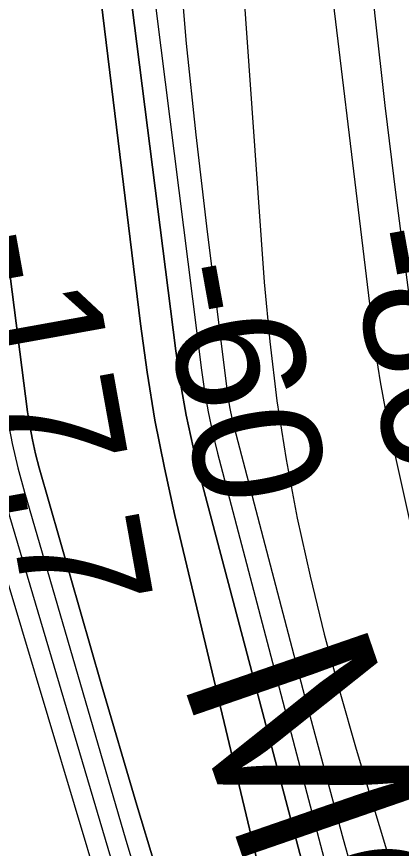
# Model space of a CAD drawing. Extents: x 3187622 to 3225504, y 800805 to 826213.
# Drawn here: x 3197289.1 to 3197490.2, y 820649.9 to 821084.5 of the extents above; entities that cross this region are included whole.
import ezdxf

# ---------------------------------------------------------------- set-up
doc = ezdxf.new("R2010")
doc.units = 0
for name, color, linetype in [('V-RIVR-RANG', 7, 'Continuous'), ('V-RRAP-RVMT-IDEN', 7, 'Continuous'), ('V-TOPO-DPTH', 7, 'Continuous'), ('V-TOPO-MAJR', 7, 'Continuous'), ('V-TOPO-MINR', 7, 'Continuous')]:
    doc.layers.add(name, color=color, linetype=linetype)

msp = doc.modelspace()

# ---------------------------------------------------------------- linework, layer by layer
at = {"layer": 'V-TOPO-DPTH'}
for points in [[(3197194.2584652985, 822876.0313274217), (3197159.798511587, 822313.1102253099), (3197156.5285659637, 822250.7644385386), (3197153.9855248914, 822188.3953734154), (3197152.532840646, 822125.9913907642), (3197151.8070609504, 822063.564129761), (3197151.6433719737, 822006.8459104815), (3197151.8677626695, 821972.7695465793), (3197152.5221454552, 821938.7055171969), (3197153.8215163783, 821904.6599895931), (3197155.5508793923, 821870.6267965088), (3197159.581010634, 821803.8078035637), (3197164.3679639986, 821736.4436106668), (3197170.1135847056, 821669.1716374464), (3197177.297206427, 821602.03799374), (3197185.4394954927, 821534.9965697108), (3197269.974415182, 820896.1503476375), (3197272.8479004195, 820877.7582555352), (3197276.288804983, 820859.4868344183), (3197280.5808385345, 820841.3964197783), (3197285.440291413, 820823.4266761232), (3197357.1005262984, 820581.1051149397)], [(3197194.2584652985, 822876.0313274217), (3197159.798511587, 822313.1102253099), (3197156.5285659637, 822250.7644385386), (3197153.9855248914, 822188.3953734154), (3197152.532840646, 822125.9913907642), (3197151.8070609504, 822063.564129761), (3197151.6433719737, 822006.8459104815), (3197151.8677626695, 821972.7695465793), (3197152.5221454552, 821938.7055171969), (3197153.8215163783, 821904.6599895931), (3197155.5508793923, 821870.6267965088), (3197159.581010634, 821803.8078035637), (3197164.3679639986, 821736.4436106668), (3197170.1135847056, 821669.1716374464), (3197177.297206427, 821602.03799374), (3197185.4394954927, 821534.9965697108), (3197269.974415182, 820896.1503476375), (3197272.8479004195, 820877.7582555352), (3197276.288804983, 820859.4868344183), (3197280.5808385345, 820841.3964197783), (3197285.440291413, 820823.4266761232), (3197357.1005262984, 820581.1051149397)], [(3197593.8155998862, 820054.6104741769), (3197385.39160775, 820842.9714003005), (3197381.3615520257, 820859.5380199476), (3197377.773399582, 820876.190727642), (3197374.8481020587, 820892.9725674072), (3197372.3647078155, 820909.8404952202), (3197319.5800229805, 821325.4094399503), (3197307.683466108, 821428.0973640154), (3197297.296813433, 821530.9210463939), (3197289.175017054, 821633.9483662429), (3197282.5631248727, 821737.1114444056), (3197274.1444756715, 821895.8045927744), (3197273.0330608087, 821919.727925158), (3197272.1315017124, 821943.6577822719), (3197271.5447262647, 821967.5974264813), (3197271.1678065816, 821991.5435954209), (3197269.914391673, 822128.3337175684), (3197270.1985222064, 822220.6440829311), (3197271.98763504, 822312.9068341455), (3197276.0342213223, 822405.0981641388), (3197281.5857899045, 822497.2418799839), (3197308.8040364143, 822872.4387211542)], [(3197308.8040364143, 822872.4387211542), (3197281.5857899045, 822497.2418799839), (3197276.0342213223, 822405.0981641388), (3197271.98763504, 822312.9068341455), (3197270.1985222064, 822220.6440829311), (3197269.914391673, 822128.3337175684), (3197271.1678065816, 821991.5435954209), (3197271.5447262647, 821967.5974264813), (3197272.1315017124, 821943.6577822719), (3197273.0330608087, 821919.727925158), (3197274.1444756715, 821895.8045927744), (3197282.5631248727, 821737.1114444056), (3197289.175017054, 821633.9483662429), (3197297.296813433, 821530.9210463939), (3197307.683466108, 821428.0973640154), (3197319.5800229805, 821325.4094399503), (3197372.3647078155, 820909.8404952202), (3197374.8481020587, 820892.9725674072), (3197377.773399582, 820876.190727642), (3197381.3615520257, 820859.5380199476), (3197385.39160775, 820842.9714003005), (3197593.8155998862, 820054.6104741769)], [(3197453.4111987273, 820481.6731477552), (3197371.8237019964, 820823.7641801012), (3197366.330271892, 820848.6518070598), (3197361.400686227, 820873.640813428), (3197357.3168672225, 820898.7818889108), (3197353.7968926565, 820924.0243438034), (3197260.5869767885, 821686.2890119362), (3197255.8154574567, 821728.8385396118), (3197251.6125111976, 821771.4384271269), (3197248.2624245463, 821814.1138544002), (3197245.4809109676, 821856.8396415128), (3197244.9775501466, 821865.9811966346), (3197243.1504263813, 821904.1825551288), (3197241.690971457, 821942.395300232), (3197240.7830197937, 821980.6251252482), (3197240.242736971, 822018.866336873), (3197240.2515838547, 822057.1114750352), (3197240.624585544, 822095.3504593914), (3197241.543819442, 822133.580213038), (3197242.8272081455, 822171.8038128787), (3197270.9694217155, 822862.7606196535)], [(3197270.9694217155, 822862.7606196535), (3197242.8272081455, 822171.8038128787), (3197241.543819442, 822133.580213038), (3197240.624585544, 822095.3504593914), (3197240.2515838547, 822057.1114750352), (3197240.242736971, 822018.866336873), (3197240.7830197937, 821980.6251252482), (3197241.690971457, 821942.395300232), (3197243.1504263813, 821904.1825551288), (3197244.9775501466, 821865.9811966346), (3197245.4809109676, 821856.8396415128), (3197248.2624245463, 821814.1138544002), (3197251.6125111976, 821771.4384271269), (3197255.8154574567, 821728.8385396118), (3197260.5869767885, 821686.2890119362), (3197353.7968926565, 820924.0243438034), (3197357.3168672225, 820898.7818889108), (3197361.400686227, 820873.640813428), (3197366.330271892, 820848.6518070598), (3197371.8237019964, 820823.7641801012), (3197453.4111987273, 820481.6731477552)], [(3197371.150011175, 820609.005759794), (3197352.0245094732, 820672.3838764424), (3197333.3785509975, 820735.9096834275), (3197300.9451500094, 820848.7790801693), (3197299.0416808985, 820856.0154342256), (3197297.3585347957, 820863.297498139), (3197296.005873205, 820870.6481268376), (3197294.873534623, 820878.0444653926), (3197276.62924032, 821018.3397394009), (3197267.360383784, 821095.9956422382), (3197259.183215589, 821173.7547496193), (3197252.6435799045, 821251.6686638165), (3197247.195632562, 821329.6857825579), (3197211.4669849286, 821932.5397887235), (3197211.249710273, 821936.8382440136), (3197211.0822805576, 821941.1382063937), (3197210.9896182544, 821945.44042941), (3197210.9468008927, 821949.7441595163), (3197210.2645684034, 822492.8631146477), (3197211.028220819, 822564.1716748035), (3197212.9280567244, 822635.4363395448)], [(3197212.9280567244, 822635.4363395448), (3197211.028220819, 822564.1716748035), (3197210.2645684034, 822492.8631146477), (3197210.9468008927, 821949.7441595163), (3197210.9896182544, 821945.44042941), (3197211.0822805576, 821941.1382063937), (3197211.249710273, 821936.8382440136), (3197211.4669849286, 821932.5397887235), (3197247.195632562, 821329.6857825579), (3197252.6435799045, 821251.6686638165), (3197259.183215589, 821173.7547496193), (3197267.360383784, 821095.9956422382), (3197276.62924032, 821018.3397394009), (3197294.873534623, 820878.0444653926), (3197296.005873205, 820870.6481268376), (3197297.3585347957, 820863.297498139), (3197299.0416808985, 820856.0154342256), (3197300.9451500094, 820848.7790801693), (3197333.3785509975, 820735.9096834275), (3197352.0245094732, 820672.3838764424), (3197371.150011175, 820609.005759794)]]:
    msp.add_lwpolyline(points, dxfattribs=at)
at = {"layer": 'V-TOPO-MAJR'}
msp.add_lwpolyline([(3197303.874633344, 822619.218688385), (3197299.8195319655, 822523.96166052), (3197298.1351005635, 822428.6332392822), (3197298.031115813, 822333.2572224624), (3197302.245826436, 821961.9601450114), (3197302.393311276, 821953.4396558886), (3197302.608438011, 821944.9212782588), (3197302.925027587, 821936.4060678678), (3197303.3092590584, 821927.8929689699), (3197324.7621064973, 821508.1118020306), (3197331.3315446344, 821402.702580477), (3197339.468753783, 821297.432193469), (3197349.957619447, 821192.3700582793), (3197362.0142561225, 821087.4467576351), (3197385.7035950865, 820899.8143957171), (3197387.307968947, 820888.8532166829), (3197389.1982661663, 820877.9474298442), (3197391.5174484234, 820867.1247312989), (3197394.1225540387, 820856.3574249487), (3197486.4813362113, 820505.1194169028)], dxfattribs=at)
at = {"layer": 'V-TOPO-MINR'}
for points in [[(3197164.1640542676, 822898.590019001), (3197119.64, 821937.36), (3197257.483764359, 820905.1977970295), (3197261.25308034, 820881.312505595), (3197265.769544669, 820857.5879128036), (3197271.4067315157, 820834.104367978), (3197277.791066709, 820810.7815217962), (3197401.7301550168, 820396.8851918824)], [(3197194.2584652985, 822876.0313274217), (3197159.798511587, 822313.1102253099), (3197156.5285659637, 822250.7644385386), (3197153.9855248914, 822188.3953734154), (3197152.532840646, 822125.9913907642), (3197151.8070609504, 822063.564129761), (3197151.6433719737, 822006.8459104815), (3197151.8677626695, 821972.7695465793), (3197152.5221454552, 821938.7055171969), (3197153.8215163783, 821904.6599895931), (3197155.5508793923, 821870.6267965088), (3197159.581010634, 821803.8078035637), (3197164.3679639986, 821736.4436106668), (3197170.1135847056, 821669.1716374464), (3197177.297206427, 821602.03799374), (3197185.4394954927, 821534.9965697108), (3197269.974415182, 820896.1503476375), (3197272.8479004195, 820877.7582555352), (3197276.288804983, 820859.4868344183), (3197280.5808385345, 820841.3964197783), (3197285.440291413, 820823.4266761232), (3197357.1005262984, 820581.1051149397)], [(3197308.8040364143, 822872.4387211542), (3197281.5857899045, 822497.2418799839), (3197276.0342213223, 822405.0981641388), (3197271.98763504, 822312.9068341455), (3197270.1985222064, 822220.6440829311), (3197269.914391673, 822128.3337175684), (3197271.1678065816, 821991.5435954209), (3197271.5447262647, 821967.5974264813), (3197272.1315017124, 821943.6577822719), (3197273.0330608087, 821919.727925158), (3197274.1444756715, 821895.8045927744), (3197282.5631248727, 821737.1114444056), (3197289.175017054, 821633.9483662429), (3197297.296813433, 821530.9210463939), (3197307.683466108, 821428.0973640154), (3197319.5800229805, 821325.4094399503), (3197372.3647078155, 820909.8404952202), (3197374.8481020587, 820892.9725674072), (3197377.773399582, 820876.190727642), (3197381.3615520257, 820859.5380199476), (3197385.39160775, 820842.9714003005), (3197593.8155998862, 820054.6104741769)], [(3197270.9694217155, 822862.7606196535), (3197242.8272081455, 822171.8038128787), (3197241.543819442, 822133.580213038), (3197240.624585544, 822095.3504593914), (3197240.2515838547, 822057.1114750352), (3197240.242736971, 822018.866336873), (3197240.7830197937, 821980.6251252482), (3197241.690971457, 821942.395300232), (3197243.1504263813, 821904.1825551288), (3197244.9775501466, 821865.9811966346), (3197245.4809109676, 821856.8396415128), (3197248.2624245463, 821814.1138544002), (3197251.6125111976, 821771.4384271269), (3197255.8154574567, 821728.8385396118), (3197260.5869767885, 821686.2890119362), (3197353.7968926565, 820924.0243438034), (3197357.3168672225, 820898.7818889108), (3197361.400686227, 820873.640813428), (3197366.330271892, 820848.6518070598), (3197371.8237019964, 820823.7641801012), (3197453.4111987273, 820481.6731477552)], [(3197201.348804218, 822659.1872733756), (3197193.235318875, 822539.5192416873), (3197187.09464279, 822419.7744552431), (3197183.9131805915, 822299.914536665), (3197182.7045276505, 822179.9778633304), (3197183.167925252, 821976.3295135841), (3197183.3583710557, 821958.1637870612), (3197183.747492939, 821940.0039493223), (3197184.43462894, 821921.852944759), (3197185.320441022, 821903.7078289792), (3197198.226460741, 821677.4816720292), (3197207.156799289, 821546.3634488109), (3197218.0082010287, 821415.4257582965), (3197231.741197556, 821284.7588668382), (3197247.3952572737, 821154.2725080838), (3197282.4370290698, 820887.0991355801), (3197284.4315779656, 820874.2033500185), (3197286.8175884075, 820861.3898242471), (3197289.790791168, 820848.6996881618), (3197293.1554554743, 820836.0918118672), (3197346.2284966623, 820654.1514218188), (3197377.1623438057, 820550.8698012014)], [(3197212.9280567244, 822635.4363395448), (3197211.028220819, 822564.1716748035), (3197210.2645684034, 822492.8631146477), (3197210.9468008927, 821949.7441595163), (3197210.9896182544, 821945.44042941), (3197211.0822805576, 821941.1382063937), (3197211.249710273, 821936.8382440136), (3197211.4669849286, 821932.5397887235), (3197247.195632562, 821329.6857825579), (3197252.6435799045, 821251.6686638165), (3197259.183215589, 821173.7547496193), (3197267.360383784, 821095.9956422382), (3197276.62924032, 821018.3397394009), (3197294.873534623, 820878.0444653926), (3197296.005873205, 820870.6481268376), (3197297.3585347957, 820863.297498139), (3197299.0416808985, 820856.0154342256), (3197300.9451500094, 820848.7790801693), (3197333.3785509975, 820735.9096834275), (3197352.0245094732, 820672.3838764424), (3197371.150011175, 820609.005759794)], [(3197404.6112942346, 821949.1222054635), (3197404.8560466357, 821941.473348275), (3197405.320051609, 821933.8267927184), (3197467.4437233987, 821178.9585080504), (3197471.648761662, 821131.9197698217), (3197476.2949129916, 821084.9277853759), (3197481.602733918, 821038.0059316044), (3197487.3516679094, 820991.130831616), (3197498.298798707, 820906.7935811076), (3197498.9775752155, 820902.1354501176), (3197499.75269543, 820897.4949623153), (3197500.672331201, 820892.8809392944), (3197501.688310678, 820888.2845594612), (3197666.588949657, 820193.9087287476)], [(3197320.3398272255, 821945.6554813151), (3197320.4674391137, 821941.3269307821), (3197320.6073017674, 821938.443475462), (3197320.6932107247, 821937.0025228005), (3197321.345679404, 821926.8690540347), (3197321.764520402, 821920.3616894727), (3197322.1831596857, 821913.8543119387), (3197322.601496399, 821907.3469149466), (3197323.019631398, 821900.839504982), (3197370.2091263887, 821166.1653086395), (3197373.7239831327, 821118.2692962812), (3197377.819398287, 821070.4283138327), (3197382.7856510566, 821022.6698762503), (3197388.3324622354, 820974.9664685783), (3197399.024346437, 820889.7859940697), (3197399.7596437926, 820884.7331335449), (3197400.6260393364, 820879.7055238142), (3197401.689082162, 820874.7157902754), (3197402.8832231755, 820869.7513075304), (3197439.533667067, 820729.5504235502), (3197459.758496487, 820654.6808562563), (3197480.7918846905, 820580.0462802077)], [(3197367.085362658, 821689.1135564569), (3197370.8083488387, 821624.6624604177), (3197375.011882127, 821560.2364284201), (3197418.5586166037, 820945.7107863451), (3197421.3947698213, 820914.6938751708), (3197425.0702945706, 820883.7942422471), (3197430.0048766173, 820853.0705267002), (3197435.7788301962, 820822.4640894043), (3197442.574351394, 820792.0453707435), (3197449.8885452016, 820761.7590079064), (3197457.9807479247, 820731.6711788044), (3197466.591623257, 820701.715705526), (3197742.0805008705, 819787.8741801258)], [(3197421.4082696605, 821409.369120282), (3197433.4722619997, 821280.2485021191), (3197447.477866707, 821151.2872477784), (3197474.725665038, 820924.2594923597), (3197476.7923901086, 820908.9705615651), (3197479.1612898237, 820893.7332343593), (3197481.9834515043, 820878.5733125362), (3197485.107787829, 820863.4649943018), (3197602.18729481, 820337.023557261)]]:
    msp.add_lwpolyline(points, dxfattribs=at)

# ---------------------------------------------------------------- texts
at = {"layer": 'V-RIVR-RANG'}
for s, p in [('-17.7', (3197258.8902799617, 820969.2200237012)), ('-86', (3197461.729539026, 820971.335220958)), ('-60', (3197363.397317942, 820953.1436224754))]:
    msp.add_text(s, height=67, rotation=280.2149166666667, dxfattribs=at).set_placement(p)
at = {"layer": 'V-RRAP-RVMT-IDEN'}
msp.add_text('MORGANZA', height=99.99980199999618, rotation=289.0508941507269, dxfattribs=at).set_placement((3197374.4136301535, 820740.2285932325))

doc.saveas('drawing.dxf')
